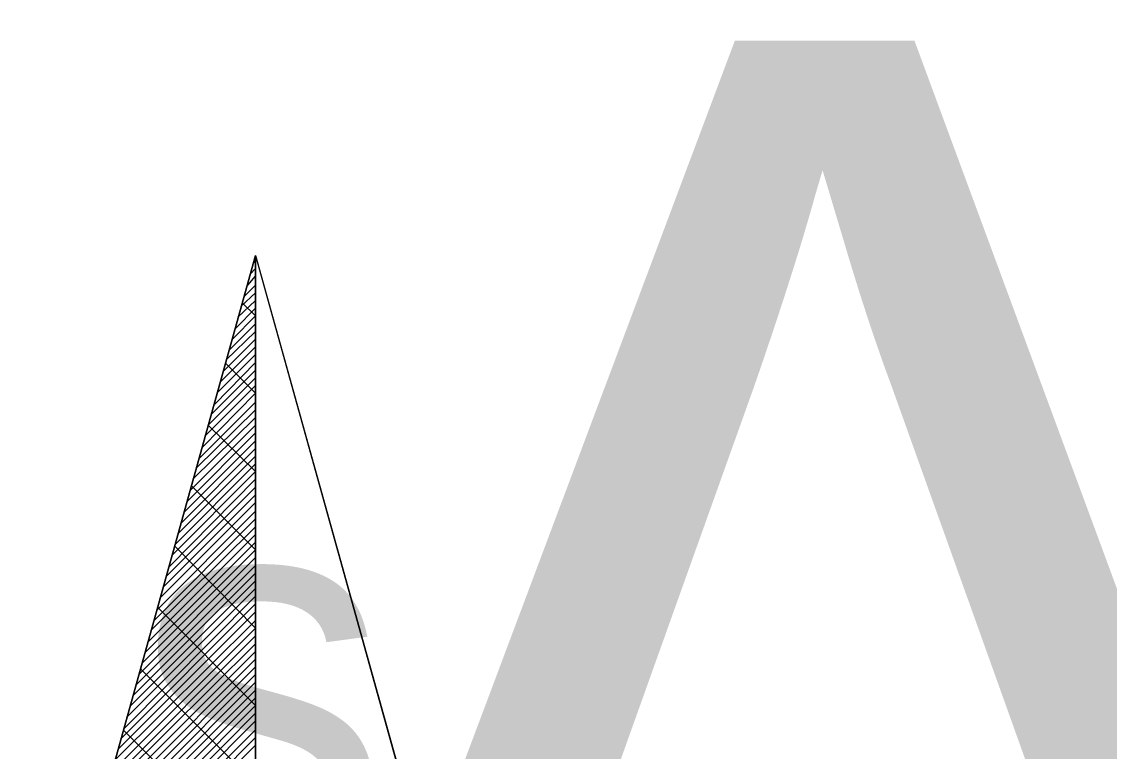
# Model space of a CAD drawing. Extents: x -729889 to -691139, y -995431 to -974354.
# Drawn here: x -725514.629 to -725512.913, y -978384.717 to -978383.567 of the extents above; entities that cross this region are included whole.
import ezdxf

# ---------------------------------------------------------------- set-up
doc = ezdxf.new("R2010")
doc.units = 0
doc.layers.add('Atributy', color=7, linetype='Continuous')
doc.layers.add('Světelný bod se zemním svítidlem', color=7, linetype='Continuous')

# ---------------------------------------------------------------- blocks, each defined once
blk = doc.blocks.new('Světlo')
at = {"layer": 'Světelný bod se zemním svítidlem'}
for p, q in [((-0.3687, 0.3687), (0, 1.6939)), ((0, 1.6939), (-0.3687, 0.3687)), ((-0.2957, 0.6313), (0, 1.6939)), ((-0.0035, 1.6817), (0, 1.6852)), ((0, 1.6939), (0.3687, 0.3687)), ((0, 0), (0, 1.6939)), ((0, 1.6939), (0.2957, 0.6313)), ((0, 1.6939), (0, -1.3043)), ((-0.0087, 1.6643), (0, 1.673)), ((-0.0174, 1.6296), (0, 1.647)), ((-0.0122, 1.647), (0, 1.6609)), ((-0.0226, 1.6139), (0, 1.6348)), ((-0.0278, 1.5965), (0, 1.6226)), ((0, 1.5983), (-0.0209, 1.6191)), ((-0.0365, 1.5617), (0, 1.5983)), ((-0.0313, 1.5791), (0, 1.6104)), ((-0.0417, 1.5443), (0, 1.5861)), ((-0.0504, 1.5113), (0, 1.5617)), ((-0.047, 1.5287), (0, 1.5739)), ((-0.0557, 1.4939), (0, 1.5496)), ((-0.0609, 1.4765), (0, 1.5374)), ((-0.0696, 1.4435), (0, 1.513)), ((-0.0643, 1.4591), (0, 1.5252)), ((0, 1.4765), (-0.047, 1.5235)), ((-0.0748, 1.4261), (0, 1.5009)), ((-0.0835, 1.3913), (0, 1.4765)), ((-0.08, 1.4087), (0, 1.4887)), ((-0.0887, 1.3739), (0, 1.4626)), ((-0.0939, 1.3583), (0, 1.4504)), ((-0.1026, 1.3235), (0, 1.4261)), ((-0.0991, 1.3409), (0, 1.4383)), ((0, 1.353), (-0.0748, 1.4261)), ((-0.1078, 1.3061), (0, 1.4139)), ((-0.1165, 1.273), (0, 1.3896)), ((-0.113, 1.2887), (0, 1.4017)), ((-0.1217, 1.2557), (0, 1.3774)), ((-0.127, 1.2383), (0, 1.3652)), ((-0.1357, 1.2035), (0, 1.3409)), ((-0.1322, 1.2209), (0, 1.353)), ((-0.1409, 1.1878), (0, 1.3287)), ((0, 1.2296), (-0.1009, 1.3304)), ((-0.1513, 1.153), (0, 1.3043)), ((-0.1461, 1.1704), (0, 1.3165)), ((-0.1548, 1.1357), (0, 1.2904)), ((-0.16, 1.1183), (0, 1.2783)), ((-0.1687, 1.0852), (0, 1.2539)), ((-0.1652, 1.1026), (0, 1.2661)), ((-0.1739, 1.0678), (0, 1.2417)), ((0, 1.1061), (-0.127, 1.2348)), ((-0.1791, 1.0504), (0, 1.2296)), ((-0.1878, 1.0174), (0, 1.2052)), ((-0.1843, 1.033), (0, 1.2174)), ((-0.193, 1), (0, 1.193)), ((-0.2035, 0.9652), (0, 1.1687)), ((-0.1983, 0.9826), (0, 1.1809)), ((-0.207, 0.9478), (0, 1.1565)), ((-0.2174, 0.9148), (0, 1.1322)), ((-0.2122, 0.9322), (0, 1.1443)), ((0, 0.9843), (-0.1548, 1.1391)), ((-0.2226, 0.8974), (0, 1.1183)), ((-0.2261, 0.88), (0, 1.1061)), ((-0.2365, 0.847), (0, 1.0817)), ((-0.2313, 0.8626), (0, 1.0939)), ((-0.24, 0.8296), (0, 1.0696)), ((-0.2452, 0.8122), (0, 1.0574)), ((0, 1.0522), (0, 1.0504)), ((-0.2557, 0.7774), (0, 1.033)), ((-0.2504, 0.7948), (0, 1.0452)), ((0, 0.8609), (-0.1809, 1.0417)), ((-0.2591, 0.7617), (0, 1.0209)), ((-0.2696, 0.727), (0, 0.9965)), ((-0.2643, 0.7443), (0, 1.0087)), ((-0.2748, 0.7096), (0, 0.9843)), ((-0.2783, 0.6922), (0, 0.9722)), ((-0.2887, 0.6591), (0, 0.9461)), ((-0.2835, 0.6765), (0, 0.96)), ((0, 0.7374), (-0.2087, 0.9461)), ((-0.2922, 0.6417), (0, 0.9339)), ((-0.2974, 0.6243), (0, 0.9217))]:
    blk.add_line(p, q, dxfattribs=at)
blk.add_text('s', height=0.6087, dxfattribs=at).set_placement((-0.1939, 0.7324))

msp = doc.modelspace()

# ---------------------------------------------------------------- block references
at = {"layer": 'Světelný bod se zemním svítidlem', "xscale": 1.0005800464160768, "yscale": 1.0005800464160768}
msp.add_blockref('Světlo', (-725514.26, -978385.63), dxfattribs=at)

# ---------------------------------------------------------------- texts
at = {"layer": 'Atributy'}
msp.add_text('A-0207', height=2, dxfattribs=at).set_placement((-725514.26, -978385.5965))

doc.saveas('drawing.dxf')
